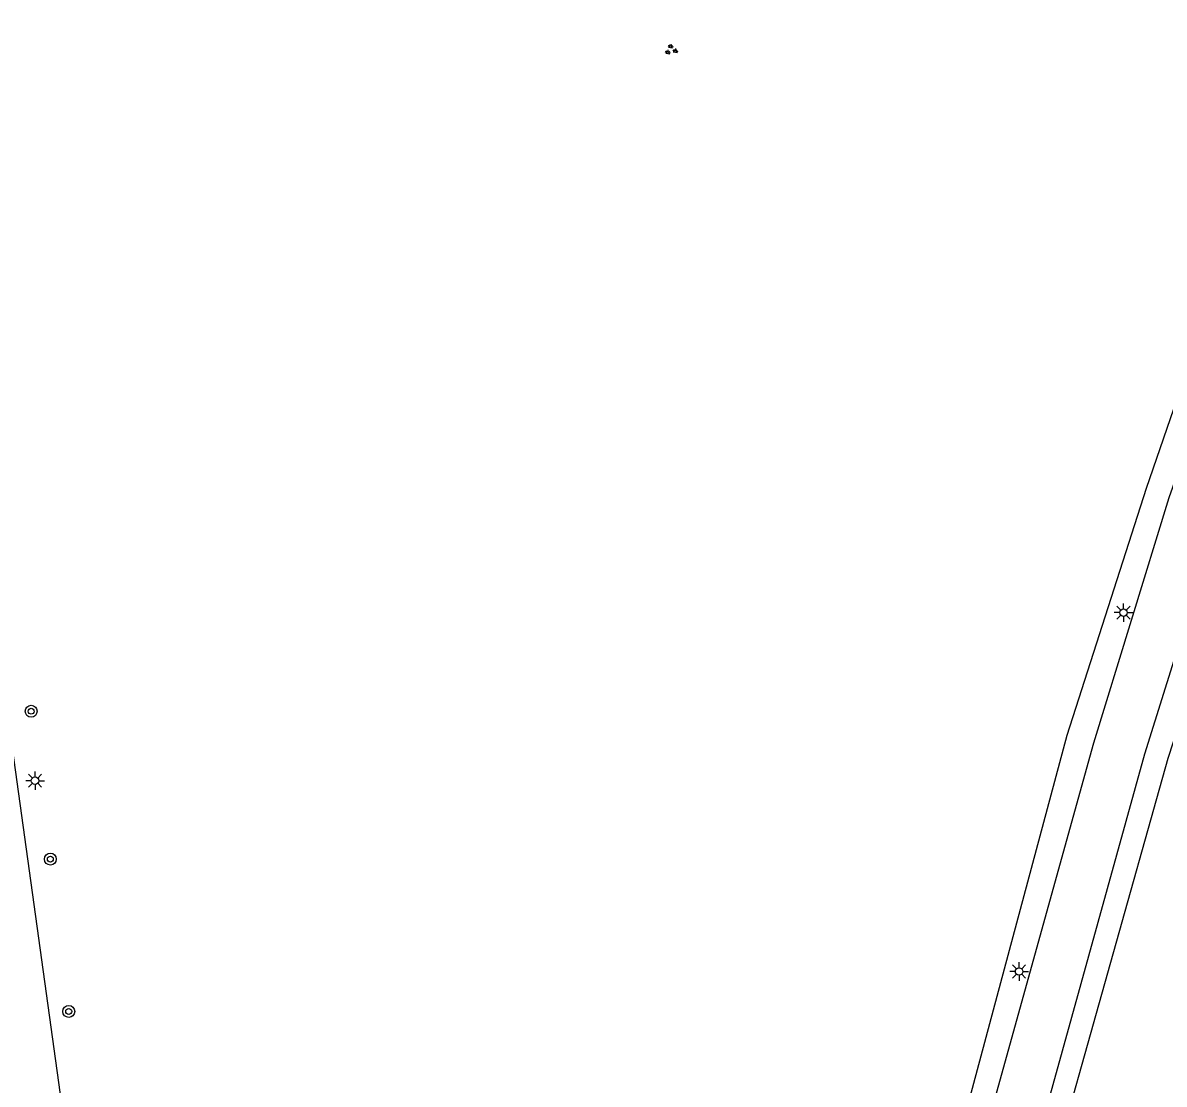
# Model space of a CAD drawing. Extents: x 128999 to 131010, y 395498 to 399007.
# Drawn here: x 129740 to 129816.6, y 397337.1 to 397408.3 of the extents above; entities that cross this region are included whole.
import ezdxf

# ---------------------------------------------------------------- set-up
doc = ezdxf.new("R2010")
doc.units = 0
for name, color, linetype in [('gg-knt-verharding', 7, 'Continuous'), ('gt-grn-groengrens', 7, 'Continuous'), ('gt-symb-boom', 7, 'Continuous'), ('gt-symb-groenvak', 7, 'Continuous'), ('gt-symb-lichtmast', 7, 'Continuous')]:
    doc.layers.add(name, color=color, linetype=linetype)

# ---------------------------------------------------------------- blocks, each defined once
blk = doc.blocks.new('gt0-LMAST')
at = {"layer": 'gt-symb-lichtmast'}
for p, q in [((-0.182, 0.173), (-0.447, 0.438)), ((-0.005, 0.246), (-0.005, 0.621)), ((0.172, 0.173), (0.437, 0.438)), ((-0.255, -0.004), (-0.63, -0.004)), ((-0.182, -0.181), (-0.447, -0.446)), ((-0.005, -0.254), (-0.005, -0.629)), ((0.437, -0.446), (0.172, -0.181)), ((0.245, -0.004), (0.62, -0.004))]:
    blk.add_line(p, q, dxfattribs=at)
blk.add_circle((-0.005, -0.004), 0.25, dxfattribs=at)
blk = doc.blocks.new('gt0-GRVAK')
at = {"layer": 'gt-symb-groenvak'}
for p, q in [((-0.11, 0.189), (-0.228, 0.24)), ((-0.182, 0.153), (0.088, 0.153)), ((-0.091, 0.211), (-0.156, 0.322)), ((-0.047, 0.214), (-0.047, 0.393)), ((-0.004, 0.211), (0.061, 0.322)), ((0.015, 0.189), (0.133, 0.24)), ((0.262, -0.052), (0.197, 0.059)), ((0.305, -0.049), (0.305, 0.13)), ((0.349, -0.052), (0.414, 0.059)), ((-0.245, -0.228), (-0.363, -0.177)), ((-0.318, -0.264), (-0.047, -0.264)), ((-0.226, -0.206), (-0.291, -0.095)), ((-0.183, -0.203), (-0.183, -0.024)), ((-0.139, -0.206), (-0.074, -0.095)), ((-0.12, -0.228), (-0.002, -0.177)), ((0.243, -0.074), (0.125, -0.023)), ((0.17, -0.11), (0.441, -0.11)), ((0.368, -0.074), (0.486, -0.023))]:
    blk.add_line(p, q, dxfattribs=at)
blk = doc.blocks.new('gt0-BOOM')
at = {"layer": 'gt-symb-boom'}
for radius in [0.4, 0.2]:
    blk.add_circle((0, 0), radius, dxfattribs=at)

msp = doc.modelspace()

# ---------------------------------------------------------------- linework, layer by layer
at = {"layer": 'gg-knt-verharding'}
for points in [[(129796.709, 397303.384), (129803.745, 397330.9), (129811.846, 397360.032), (129816.893, 397376.504), (129822.537, 397392.406), (129828.963, 397408.875), (129835.407, 397424.244), (129842.589, 397440.095), (129850.679, 397456.263)], [(129851.658, 397450.445), (129845.873, 397438.814), (129838.646, 397423.072), (129832.217, 397407.617), (129825.837, 397391.155), (129820.318, 397375.499), (129815.243, 397359.279), (129807.21, 397330.306), (129800.207, 397302.539)], [(129747.455, 397300.61), (129739.585, 397357.415), (129735.529, 397386.518)]]:
    msp.add_lwpolyline(points, dxfattribs=at)
at = {"layer": 'gt-grn-groengrens'}
for points in [[(129795.335, 397303.712), (129802.22, 397331.362), (129810.036, 397360.54), (129815.369, 397377.113), (129820.906, 397393.162), (129827.279, 397409.46), (129833.663, 397424.998), (129840.918, 397440.751), (129848.711, 397457.838), (129857.078, 397472.548), (129866.173, 397487.965), (129875.597, 397502.666), (129884.43, 397516.869), (129894.547, 397530.183)], [(129821.604, 397373.712), (129816.804, 397358.988), (129808.703, 397330.182), (129799.392, 397285.618), (129801.29, 397283.363)]]:
    msp.add_lwpolyline(points, dxfattribs=at)

# ---------------------------------------------------------------- block references
at = {"layer": 'gt-symb-boom'}
for p in [(129740.514, 397362.153), (129741.802, 397352.231), (129743.034, 397342.01)]:
    msp.add_blockref('gt0-BOOM', p, dxfattribs=at)
at = {"layer": 'gt-symb-groenvak', "rotation": -7.068140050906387}
msp.add_blockref('gt0-GRVAK', (129783.458, 397406.528), dxfattribs=at)
at = {"layer": 'gt-symb-lichtmast'}
for p in [(129813.828, 397368.772), (129740.78, 397357.499), (129806.822, 397344.697)]:
    msp.add_blockref('gt0-LMAST', p, dxfattribs=at)

doc.saveas('drawing.dxf')
